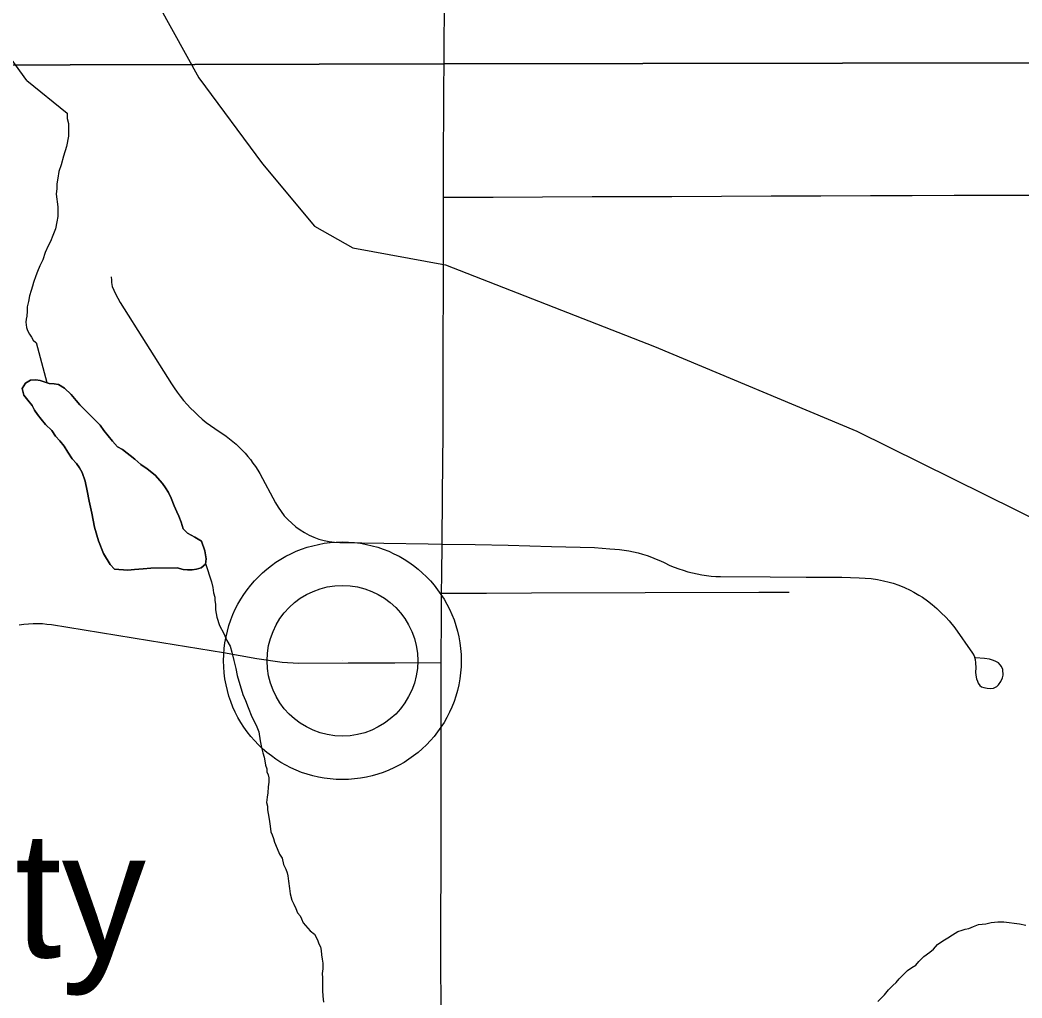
# Model space of a CAD drawing. Extents: x 103424 to 290657, y 38711 to 110967.
# Drawn here: x 214246.6485 to 214246.9622, y 40211.0397 to 40211.3459 of the extents above; entities that cross this region are included whole.
import ezdxf

# ---------------------------------------------------------------- set-up
doc = ezdxf.new("R2010")
doc.units = 0
for name, color, linetype in [('GM_X_Corporation', 7, 'Continuous'), ('GM_X_Major_River', 7, 'Continuous'), ('GM_X_Minor_Lake', 7, 'Continuous'), ('GM_X_Minor_River', 7, 'Continuous'), ('GM_X_Rail_Line', 7, 'Continuous'), ('GM_X_State_Route', 7, 'Continuous'), ('GM_X_Township_Road', 7, 'Continuous'), ('GM_X_Unincorporated', 7, 'Continuous'), ('GM_X_Unincorporated_Location', 7, 'Continuous'), ('GM_X_Unincorporated_Text', 7, 'Continuous')]:
    doc.layers.add(name, color=color, linetype=linetype)

msp = doc.modelspace()

# ---------------------------------------------------------------- linework, layer by layer
at = {"layer": 'GM_X_Corporation'}
for points in [[(214246.35258, 40213.74302), (214246.35258, 40211.331), (214246.78109, 40211.33216), (214247.71766, 40211.33377), (214247.71936, 40211.33382), (214247.88323, 40211.33902), (214247.87822, 40211.62385), (214247.87791, 40211.72741), (214247.87762, 40211.75884), (214247.87693, 40211.79215), (214247.87707, 40211.81744), (214247.87749, 40211.84259), (214247.87762, 40211.89386), (214247.8779, 40211.92772), (214247.87909, 40212.0834), (214247.87911, 40212.13341), (214247.87897, 40212.2073), (214247.87885, 40212.24843), (214247.87885, 40212.29995), (214247.87872, 40212.3467), (214247.8786, 40212.43068), (214247.8786, 40212.48134), (214247.8786, 40212.61086), (214247.87884, 40212.72545)], [(214247.88879, 40210.60782), (214247.88541, 40210.97189), (214247.88429, 40211.07504), (214247.88413, 40211.07857), (214247.88412, 40211.09067), (214247.88357, 40211.10072), (214247.88307, 40211.14987), (214247.88333, 40211.15714), (214247.88339, 40211.16225), (214247.88347, 40211.16997), (214247.88347, 40211.21689), (214247.88373, 40211.26395), (214247.88347, 40211.30242), (214247.88323, 40211.33902), (214247.71936, 40211.33382), (214247.71766, 40211.33377), (214246.78109, 40211.33216), (214246.35258, 40211.331), (214246.35258, 40208.71735)]]:
    msp.add_lwpolyline(points, dxfattribs=at)
at = {"layer": 'GM_X_Major_River'}
msp.add_lwpolyline([(214246.91708, 40211.03857), (214246.91913, 40211.04069), (214246.92044, 40211.04223), (214246.92174, 40211.04359), (214246.92287, 40211.04456), (214246.9238, 40211.04571), (214246.92529, 40211.04726), (214246.92641, 40211.04823), (214246.92773, 40211.0492), (214246.92904, 40211.04998), (214246.92997, 40211.05114), (214246.93147, 40211.05268), (214246.93334, 40211.05405), (214246.93447, 40211.05501), (214246.93577, 40211.05637), (214246.93746, 40211.05754), (214246.93897, 40211.05851), (214246.94047, 40211.05949), (214246.94216, 40211.06046), (214246.94348, 40211.06087), (214246.94443, 40211.06126), (214246.94556, 40211.06147), (214246.94707, 40211.06207), (214246.94858, 40211.06266), (214246.95086, 40211.06289), (214246.95256, 40211.0633), (214246.95464, 40211.06352), (214246.95654, 40211.06355), (214246.96149, 40211.06287), (214246.9634, 40211.06252)], dxfattribs=at)
at = {"layer": 'GM_X_Minor_Lake'}
for points in [[(214246.65768, 40211.23211), (214246.65482, 40211.23302), (214246.65348, 40211.23319), (214246.65178, 40211.23317), (214246.65027, 40211.2322), (214246.64916, 40211.23047), (214246.64976, 40211.22839), (214246.65092, 40211.22689), (214246.65227, 40211.2252), (214246.65306, 40211.2237), (214246.65403, 40211.22238), (214246.65519, 40211.22088), (214246.65654, 40211.21919), (214246.65847, 40211.21732), (214246.65963, 40211.21563), (214246.66099, 40211.21413), (214246.66234, 40211.21244), (214246.66351, 40211.21056), (214246.66487, 40211.20849), (214246.66622, 40211.20699), (214246.66719, 40211.20567), (214246.66797, 40211.20417), (214246.66896, 40211.20152), (214246.66958, 40211.1985), (214246.6702, 40211.19528), (214246.67101, 40211.1915), (214246.67184, 40211.18714), (214246.67304, 40211.18279), (214246.67462, 40211.17883), (214246.67676, 40211.17545), (214246.67811, 40211.17395), (214246.6823, 40211.17362), (214246.68438, 40211.17384), (214246.68704, 40211.17407), (214246.6895, 40211.17429), (214246.69767, 40211.1744), (214246.69958, 40211.17386)], [(214246.65768, 40211.23211), (214246.6592, 40211.23194), (214246.66053, 40211.23177), (214246.66245, 40211.23066), (214246.66457, 40211.2286), (214246.66612, 40211.22672), (214246.66728, 40211.22541), (214246.67036, 40211.22223), (214246.67364, 40211.21904), (214246.6748, 40211.21735), (214246.67751, 40211.21398), (214246.67906, 40211.21229), (214246.68059, 40211.21136), (214246.68444, 40211.20838), (214246.68636, 40211.2067), (214246.68828, 40211.20539), (214246.69078, 40211.20334), (214246.6931, 40211.20072), (214246.69407, 40211.1994), (214246.69504, 40211.1979), (214246.69583, 40211.1962), (214246.69681, 40211.19375), (214246.6976, 40211.19186), (214246.69819, 40211.19054), (214246.69898, 40211.18865), (214246.69958, 40211.18657), (214246.70093, 40211.18526), (214246.70323, 40211.18397), (214246.70533, 40211.18267), (214246.70633, 40211.17965), (214246.70675, 40211.17719), (214246.70658, 40211.17548), (214246.70527, 40211.17432), (214246.70376, 40211.17392), (214246.70243, 40211.17371), (214246.70091, 40211.17369), (214246.69958, 40211.17386), (214246.69767, 40211.1744), (214246.6895, 40211.17429), (214246.68704, 40211.17407), (214246.68438, 40211.17384), (214246.6823, 40211.17362), (214246.67811, 40211.17395), (214246.67676, 40211.17545), (214246.67462, 40211.17883), (214246.67304, 40211.18279), (214246.67184, 40211.18714), (214246.67101, 40211.1915), (214246.6702, 40211.19528), (214246.66958, 40211.1985), (214246.66896, 40211.20152), (214246.66797, 40211.20417), (214246.66719, 40211.20567), (214246.66622, 40211.20699), (214246.66487, 40211.20849), (214246.66351, 40211.21056), (214246.66234, 40211.21244), (214246.66099, 40211.21413), (214246.65963, 40211.21563), (214246.65847, 40211.21732), (214246.65654, 40211.21919), (214246.65519, 40211.22088), (214246.65403, 40211.22238), (214246.65306, 40211.2237), (214246.65227, 40211.2252), (214246.65092, 40211.22689), (214246.64976, 40211.22839), (214246.64916, 40211.23047), (214246.65027, 40211.2322), (214246.65178, 40211.23317), (214246.65348, 40211.23319), (214246.65482, 40211.23302), (214246.65768, 40211.23211)], [(214246.69958, 40211.17386), (214246.70091, 40211.17369), (214246.70243, 40211.17371), (214246.70376, 40211.17392), (214246.70527, 40211.17432), (214246.70658, 40211.17548), (214246.70675, 40211.17719), (214246.70633, 40211.17965), (214246.70533, 40211.18267), (214246.70323, 40211.18397), (214246.70093, 40211.18526), (214246.69958, 40211.18657), (214246.69898, 40211.18865), (214246.69819, 40211.19054), (214246.6976, 40211.19186), (214246.69681, 40211.19375), (214246.69583, 40211.1962), (214246.69504, 40211.1979), (214246.69407, 40211.1994), (214246.6931, 40211.20072), (214246.69078, 40211.20334), (214246.68828, 40211.20539), (214246.68636, 40211.2067), (214246.68444, 40211.20838), (214246.68059, 40211.21136), (214246.67906, 40211.21229), (214246.67751, 40211.21398), (214246.6748, 40211.21735), (214246.67364, 40211.21904), (214246.67036, 40211.22223), (214246.66728, 40211.22541), (214246.66612, 40211.22672), (214246.66457, 40211.2286), (214246.66245, 40211.23066), (214246.66053, 40211.23177), (214246.6592, 40211.23194), (214246.65768, 40211.23211)]]:
    msp.add_lwpolyline(points, dxfattribs=at)
at = {"layer": 'GM_X_Minor_River'}
for points in [[(214246.65062, 40211.32692), (214246.64022, 40211.3412), (214246.63849, 40211.3427), (214246.63657, 40211.34401), (214246.63523, 40211.34457), (214246.63369, 40211.34626)], [(214246.65062, 40211.32692), (214246.66324, 40211.31674), (214246.66327, 40211.31502), (214246.66368, 40211.31351), (214246.66371, 40211.31161), (214246.66374, 40211.30952), (214246.66304, 40211.30627), (214246.66214, 40211.30322), (214246.66143, 40211.30054), (214246.6607, 40211.29844), (214246.66036, 40211.29634), (214246.66001, 40211.29463), (214246.66003, 40211.29311), (214246.65987, 40211.29139), (214246.66032, 40211.28741), (214246.66034, 40211.28589), (214246.66037, 40211.28437), (214246.66002, 40211.28265), (214246.65967, 40211.28055), (214246.65876, 40211.27845), (214246.65803, 40211.27653), (214246.65729, 40211.27519), (214246.65638, 40211.27308), (214246.65566, 40211.27079), (214246.65474, 40211.26887), (214246.65401, 40211.26715), (214246.65346, 40211.26581), (214246.65274, 40211.26371), (214246.65238, 40211.26256), (214246.65202, 40211.26122), (214246.65148, 40211.2595), (214246.65113, 40211.25779), (214246.65078, 40211.25607), (214246.6508, 40211.25474), (214246.65064, 40211.25321), (214246.65046, 40211.25226), (214246.65029, 40211.25131), (214246.65051, 40211.2496), (214246.6509, 40211.24866), (214246.65149, 40211.24753), (214246.65208, 40211.24658), (214246.65266, 40211.24564), (214246.65344, 40211.24489), (214246.65362, 40211.2449), (214246.65696, 40211.23234)], [(214246.70661, 40211.17576), (214246.70844, 40211.16994), (214246.70885, 40211.16823), (214246.70907, 40211.16653), (214246.70947, 40211.1652), (214246.70948, 40211.16425), (214246.7097, 40211.16292), (214246.70972, 40211.16121), (214246.71014, 40211.15894), (214246.71095, 40211.15629), (214246.71232, 40211.15384), (214246.7133, 40211.15158), (214246.71428, 40211.14988), (214246.71488, 40211.14799), (214246.7155, 40211.14534), (214246.71611, 40211.14288), (214246.71653, 40211.1406), (214246.71833, 40211.13474), (214246.71913, 40211.13285), (214246.71992, 40211.13058), (214246.72111, 40211.12775), (214246.72248, 40211.12511), (214246.72328, 40211.12303), (214246.72371, 40211.12018), (214246.72412, 40211.1181), (214246.72453, 40211.1164), (214246.72493, 40211.11507), (214246.72514, 40211.11393), (214246.72535, 40211.11261), (214246.72575, 40211.11147), (214246.72577, 40211.11052), (214246.72616, 40211.10958), (214246.72637, 40211.10863), (214246.72639, 40211.1073), (214246.72623, 40211.10578), (214246.72607, 40211.10387), (214246.7259, 40211.10254), (214246.72574, 40211.10083), (214246.72595, 40211.09969), (214246.72597, 40211.09855), (214246.72618, 40211.09741), (214246.72639, 40211.09627), (214246.7266, 40211.09495), (214246.72681, 40211.09343), (214246.72703, 40211.09172), (214246.72743, 40211.09078), (214246.72783, 40211.08964), (214246.72823, 40211.08851), (214246.72902, 40211.08643), (214246.72981, 40211.08473), (214246.73059, 40211.08341), (214246.731, 40211.08152), (214246.73179, 40211.08001), (214246.73219, 40211.07888), (214246.73239, 40211.07793), (214246.73261, 40211.07622), (214246.73284, 40211.07394), (214246.73306, 40211.07224), (214246.73366, 40211.07034), (214246.73425, 40211.06902), (214246.73484, 40211.0677), (214246.73544, 40211.06638), (214246.73621, 40211.06544), (214246.73661, 40211.0645), (214246.7372, 40211.06318), (214246.73933, 40211.06074), (214246.74068, 40211.05962), (214246.74165, 40211.05793), (214246.74206, 40211.0566), (214246.74264, 40211.05566), (214246.74285, 40211.05453), (214246.74287, 40211.05319), (214246.74308, 40211.05187), (214246.7433, 40211.05054), (214246.74333, 40211.04883), (214246.74316, 40211.04731), (214246.74318, 40211.04597), (214246.74321, 40211.04445), (214246.74323, 40211.04331), (214246.74325, 40211.04198), (214246.74328, 40211.04027), (214246.7435, 40211.03837)]]:
    msp.add_lwpolyline(points, dxfattribs=at)
at = {"layer": 'GM_X_Rail_Line'}
msp.add_lwpolyline([(214246.35258, 40211.96508), (214246.42243, 40211.83693), (214246.70453, 40211.32775), (214246.72439, 40211.30081), (214246.74073, 40211.28138), (214246.75268, 40211.27458), (214246.78169, 40211.26928), (214246.84718, 40211.2437), (214246.91048, 40211.21718), (214247.00061, 40211.17257), (214247.0293, 40211.15946), (214247.05831, 40211.15759), (214247.06922, 40211.1657), (214247.08606, 40211.1969), (214247.09698, 40211.21437), (214247.11444, 40211.22654), (214247.12941, 40211.23059), (214247.16403, 40211.2256), (214247.20956, 40211.2178), (214247.25041, 40211.21718)], dxfattribs=at)
at = {"layer": 'GM_X_State_Route'}
for points in [[(214246.7813, 40211.33107), (214246.78136, 40211.33994), (214246.78151, 40211.35548)], [(214246.78073, 40211.00676), (214246.78057, 40211.01747), (214246.78041, 40211.02818), (214246.78034, 40211.03863), (214246.78027, 40211.04908), (214246.78032, 40211.06461), (214246.78036, 40211.08014), (214246.78038, 40211.1447), (214246.78051, 40211.15978), (214246.78049, 40211.16639), (214246.78061, 40211.17226), (214246.78068, 40211.18181), (214246.78081, 40211.19734), (214246.78089, 40211.20705), (214246.78097, 40211.21676), (214246.78108, 40211.29041), (214246.78115, 40211.30594), (214246.7812, 40211.31577), (214246.78124, 40211.32559), (214246.7813, 40211.33107)]]:
    msp.add_lwpolyline(points, dxfattribs=at)
at = {"layer": 'GM_X_Township_Road'}
for points in [[(214246.78108, 40211.29041), (214246.79662, 40211.29046), (214246.81215, 40211.29052), (214246.82769, 40211.29059), (214246.84016, 40211.29064), (214246.85262, 40211.29068), (214246.86816, 40211.29074), (214246.88369, 40211.2908), (214246.89923, 40211.29087), (214246.91476, 40211.29092), (214246.92786, 40211.29097), (214246.94096, 40211.29103), (214246.95649, 40211.29109), (214246.98251, 40211.29103), (214246.98882, 40211.29091), (214246.99517, 40211.29078)], [(214246.6771, 40211.26549), (214246.67716, 40211.26439), (214246.67721, 40211.26374), (214246.67726, 40211.26312), (214246.67742, 40211.26242), (214246.67786, 40211.26133), (214246.6784, 40211.26013), (214246.67988, 40211.25749), (214246.68793, 40211.2447), (214246.69597, 40211.23192), (214246.69673, 40211.23075), (214246.69768, 40211.2294), (214246.69867, 40211.22808), (214246.69971, 40211.22679), (214246.7008, 40211.22554), (214246.70191, 40211.22433), (214246.7031, 40211.22316), (214246.70431, 40211.22203), (214246.70554, 40211.22095), (214246.70684, 40211.21991), (214246.70814, 40211.21891), (214246.70952, 40211.21795), (214246.71089, 40211.21705), (214246.712, 40211.21633), (214246.71309, 40211.21557), (214246.71413, 40211.21478), (214246.71518, 40211.21394), (214246.71617, 40211.21307), (214246.71714, 40211.21217), (214246.71806, 40211.21123), (214246.71897, 40211.21026), (214246.71984, 40211.20927), (214246.72067, 40211.20824), (214246.72145, 40211.20718), (214246.72221, 40211.2061), (214246.72294, 40211.20499), (214246.72363, 40211.20385), (214246.72855, 40211.1947), (214246.72933, 40211.19335), (214246.73026, 40211.19198), (214246.73127, 40211.19068), (214246.73239, 40211.18945), (214246.73357, 40211.1883), (214246.73485, 40211.18724), (214246.73618, 40211.18626), (214246.73758, 40211.18539), (214246.73904, 40211.18462), (214246.74056, 40211.18394), (214246.74212, 40211.18338), (214246.74371, 40211.18292), (214246.74532, 40211.18258), (214246.74695, 40211.18235), (214246.74861, 40211.18224), (214246.76246, 40211.18208), (214246.77631, 40211.18192), (214246.78068, 40211.18181)], [(214246.78068, 40211.18181), (214246.79102, 40211.18163), (214246.80135, 40211.18145), (214246.81488, 40211.18109), (214246.82841, 40211.18072), (214246.83321, 40211.18033), (214246.8347, 40211.18024), (214246.83617, 40211.18009), (214246.83766, 40211.1799), (214246.8391, 40211.17966), (214246.84057, 40211.17936), (214246.84202, 40211.17902), (214246.84344, 40211.17862), (214246.84486, 40211.17817), (214246.84626, 40211.17767), (214246.84766, 40211.17712), (214246.84901, 40211.17653), (214246.85017, 40211.17598), (214246.85199, 40211.17514), (214246.85336, 40211.17457), (214246.85476, 40211.17404), (214246.85616, 40211.17358), (214246.85761, 40211.17315), (214246.85903, 40211.17278), (214246.86049, 40211.17246), (214246.86194, 40211.17218), (214246.86341, 40211.17196), (214246.8649, 40211.1718), (214246.86637, 40211.17168), (214246.86786, 40211.17161), (214246.8834, 40211.17153), (214246.89462, 40211.17146), (214246.90585, 40211.1714), (214246.91124, 40211.17121), (214246.91316, 40211.17114), (214246.91505, 40211.17098), (214246.91695, 40211.17071), (214246.91882, 40211.17034), (214246.92066, 40211.16988), (214246.9219, 40211.16952), (214246.9237, 40211.1689), (214246.92547, 40211.16818), (214246.9272, 40211.16737), (214246.92834, 40211.16678), (214246.92997, 40211.16583), (214246.93106, 40211.16514), (214246.93263, 40211.16405), (214246.93412, 40211.16287), (214246.93556, 40211.16162), (214246.93694, 40211.16029), (214246.93835, 40211.1589), (214246.93939, 40211.15775), (214246.9412, 40211.15561), (214246.94669, 40211.14768), (214246.94721, 40211.14677), (214246.94756, 40211.1457), (214246.94771, 40211.14466), (214246.94777, 40211.14308), (214246.94772, 40211.14167), (214246.94778, 40211.14079), (214246.94798, 40211.13964), (214246.94828, 40211.13884), (214246.94855, 40211.13824), (214246.94904, 40211.13752), (214246.94951, 40211.13714), (214246.95023, 40211.13684), (214246.95132, 40211.13665), (214246.95226, 40211.13659), (214246.95328, 40211.13669), (214246.95431, 40211.1372), (214246.95488, 40211.13771), (214246.95562, 40211.13874), (214246.95611, 40211.13991), (214246.95632, 40211.14079), (214246.95621, 40211.14254), (214246.95585, 40211.14343), (214246.95539, 40211.14402), (214246.95483, 40211.1446), (214246.95382, 40211.14518), (214246.95297, 40211.14548), (214246.95202, 40211.14576), (214246.9505, 40211.14596), (214246.9477, 40211.14622)], [(214246.78049, 40211.16639), (214246.79457, 40211.16645), (214246.80864, 40211.1665), (214246.87985, 40211.1667), (214246.88933, 40211.16679)], [(214246.64827, 40211.15649), (214246.64969, 40211.15671), (214246.65116, 40211.15687), (214246.65261, 40211.15695), (214246.65552, 40211.1569), (214246.65696, 40211.15677), (214246.65841, 40211.15657), (214246.67374, 40211.15408), (214246.68907, 40211.15159), (214246.70063, 40211.14972), (214246.71218, 40211.14784), (214246.72267, 40211.14599), (214246.73062, 40211.14483), (214246.73574, 40211.14453), (214246.75127, 40211.14459), (214246.76583, 40211.14465), (214246.78038, 40211.1447)]]:
    msp.add_lwpolyline(points, dxfattribs=at)
at = {"layer": 'GM_X_Unincorporated'}
for radius in [0.0372, 0.02358]:
    msp.add_circle((214246.74946, 40211.14526), radius, dxfattribs=at)
at = {"layer": 'GM_X_Unincorporated_Location'}
msp.add_line((214246.74946, 40211.14526), (214246.74946, 40211.14526), dxfattribs=at)

# ---------------------------------------------------------------- texts
at = {"layer": 'GM_X_Unincorporated_Text'}
msp.add_text('Novelty', height=0.039489, rotation=0, dxfattribs=at).set_placement((214246.51187, 40211.05235))

doc.saveas('drawing.dxf')
